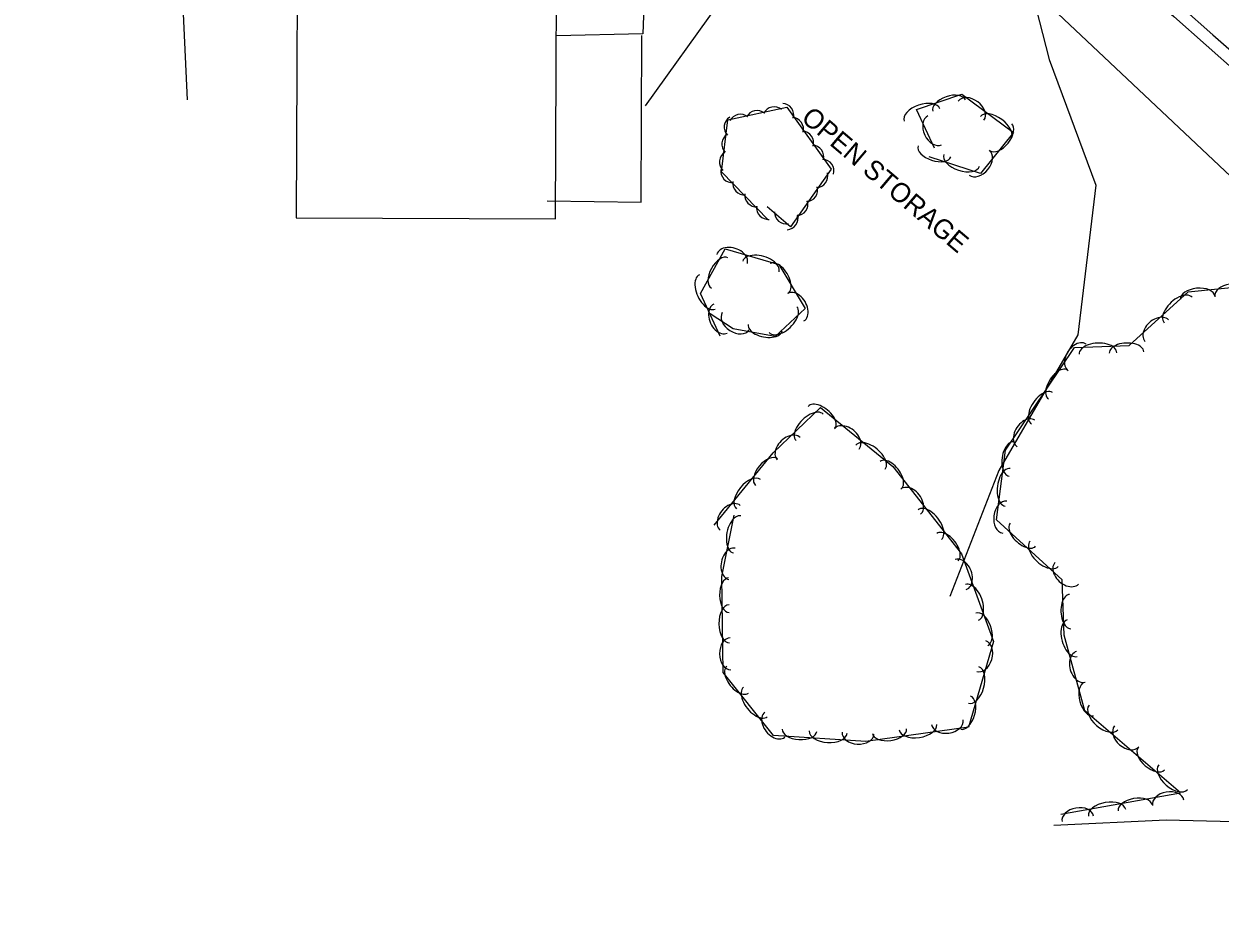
# Model space of a CAD drawing. Extents: x 1441650 to 1491889, y 345904 to 358319.
# Drawn here: x 1443577.9 to 1443948.5, y 355636.1 to 355914.6 of the extents above; entities that cross this region are included whole.
import ezdxf

# ---------------------------------------------------------------- set-up
doc = ezdxf.new("R2010")
doc.units = 0
for name, color, linetype in [('S_BUILDING', 7, 'Continuous'), ('S_DITCHLINE', 7, 'Continuous'), ('S_MISC_BOUNDARY', 7, 'Continuous'), ('S_MISC_BOUNDARY_ANNOT', 7, 'Continuous'), ('S_PARKING', 7, 'Continuous'), ('S_SANITARY_SEWER', 7, 'Continuous'), ('S_STREAM', 7, 'Continuous'), ('S_TREE', 7, 'Continuous')]:
    doc.layers.add(name, color=color, linetype=linetype)

msp = doc.modelspace()

# ---------------------------------------------------------------- linework, layer by layer
at = {"layer": 'S_BUILDING'}
msp.add_lwpolyline([(1443742.59, 355854.24), (1443743.03, 355970.65), (1443662.68, 355970.95), (1443662.24, 355854.54)], close=True, dxfattribs=at)
at = {"layer": 'S_DITCHLINE'}
for points in [[(1443825.3, 356012.13), (1443831.07, 356008.03), (1443841.45, 355998.86), (1443851.83, 355989.7), (1443862.2, 355980.53), (1443872.58, 355971.37), (1443882.96, 355962.2), (1443893.34, 355953.04), (1443903.72, 355943.87), (1443914.1, 355934.71), (1443924.1, 355925.83), (1443934.11, 355916.96), (1443944.12, 355908.09), (1443954.13, 355899.22), (1443964.13, 355890.35), (1443974.14, 355881.47), (1443984.15, 355872.6), (1443994.15, 355863.73), (1444010.59, 355846.19), (1444027.03, 355828.64), (1444031.97, 355825.21)], [(1443826.55, 356014.88), (1443833.1, 356010), (1443843.48, 356000.98), (1443853.85, 355991.95), (1443864.23, 355982.93), (1443874.61, 355973.9), (1443884.99, 355964.88), (1443895.37, 355955.85), (1443905.75, 355946.83), (1443916.13, 355937.8), (1443926.15, 355928.97), (1443936.17, 355920.13), (1443946.2, 355911.3), (1443956.22, 355902.47), (1443966.25, 355893.63), (1443976.27, 355884.8), (1443986.3, 355875.97), (1443996.32, 355867.13), (1444014.12, 355851.09), (1444031.92, 355835.05), (1444034.69, 355828.12)]]:
    msp.add_lwpolyline(points, dxfattribs=at)
at = {"layer": 'S_MISC_BOUNDARY'}
msp.add_lwpolyline([(1443814.42, 356006.55), (1443884.37, 355947.18), (1443895.49, 355903.62), (1443909.99, 355864.68), (1443904.42, 355818.32), (1443879.87, 355776.26), (1443864.76, 355737.23)], dxfattribs=at)
at = {"layer": 'S_PARKING'}
for points in [[(1443577.86, 355992.63), (1443584.31, 356019.75), (1443589.94, 356019.47), (1443610, 356007.43), (1443619.74, 355994.3), (1443625.87, 355966.71), (1443626.99, 355922.3), (1443628.47, 355891.14)], [(1443771.5, 355962.29), (1443769.63, 355911.61), (1443742.92, 355910.93)], [(1443770.4, 355889.23), (1443793.24, 355921.12), (1443795.44, 355927.74)], [(1443740.01, 355859.86), (1443769.13, 355859.45), (1443769.36, 355911.05)]]:
    msp.add_lwpolyline(points, dxfattribs=at)
at = {"layer": 'S_SANITARY_SEWER'}
msp.add_line((1443781.62, 356027.57), (1443955.36, 355864.1), dxfattribs=at)
at = {"layer": 'S_STREAM'}
msp.add_lwpolyline([(1444196.39, 355668.63), (1444188.03, 355666.28), (1444158.63, 355664.81), (1444095.51, 355667.56), (1443998.57, 355666.37), (1443931.81, 355668.01), (1443896.97, 355666.38)], dxfattribs=at)
at = {"layer": 'S_TREE'}
for points in [[(1443859.99, 355876.17), (1443854.42, 355888.09), (1443868.43, 355892.93), (1443884.44, 355880.99), (1443874.21, 355868.27), (1443858.3, 355873.51)], [(1443808.54, 355853.86), (1443793.99, 355868.86), (1443795.99, 355884.92), (1443814.25, 355888.83), (1443828.02, 355869.61), (1443815.37, 355851.79), (1443808.11, 355857.95)], [(1443793.61, 355817.89), (1443787.49, 355831.1), (1443795.08, 355844.97), (1443811.76, 355840.07), (1443819.95, 355826.52), (1443810.63, 355817.82), (1443797.63, 355820.22), (1443790.49, 355824.82)], [(1443899.09, 355669.88), (1443936.25, 355676.45), (1443906.6, 355701.87), (1443900.17, 355725.33), (1443899.58, 355742.48), (1443879.24, 355760.99), (1443882.01, 355782.58), (1443903.38, 355814.42), (1443920.31, 355815.05), (1443938.56, 355831.7), (1443964.05, 355834.24), (1443995.76, 355812.63), (1444006.91, 355800.05), (1444001.43, 355758.42), (1443990.92, 355730.31), (1443990.08, 355697.42), (1443990.74, 355668.34), (1443986, 355645.96), (1443975.13, 355637.05), (1443955.3, 355636.11)], [(1443791.72, 355759.33), (1443810.05, 355781.75), (1443824.64, 355795.83), (1443847.09, 355777.51), (1443868.33, 355750.44), (1443878.3, 355723.32), (1443870.53, 355696.84), (1443838.75, 355692.4), (1443810.14, 355694.2), (1443794.49, 355713.74), (1443794.08, 355743.48), (1443797.9, 355762.5)]]:
    msp.add_lwpolyline(points, dxfattribs=at)
for centre, major_axis, ratio, start_param, end_param in [((1443864.5, 355889.33), (-5.05, -1.75), 0.540699, 3.141593, 6.283185), ((1443810.34, 355885.3), (-3.56, -0.76), 0.999898, 3.825789, 5.598989), ((1443812.72, 355886.4), (-3.56, -0.79), 0.999935, 2.65755, 4.43075), ((1443856.12, 355886.43), (-5.55, -1.92), 0.55008, 3.141593, 6.283185), ((1443871.34, 355887.79), (-3.97, 2.96), 0.685311, 3.141593, 6.283185), ((1443798.46, 355882.69), (-3.42, -1.26), 0.999916, 4.918596, 6.691797), ((1443799.84, 355883.02), (-3.56, -0.76), 0.999898, 3.825789, 5.598989), ((1443805.02, 355884.17), (-3.56, -0.76), 0.999898, 3.825789, 5.598989), ((1443815.77, 355882.02), (-3.56, -0.79), 0.999935, 2.65755, 4.43075), ((1443860.05, 355881.67), (2.1, -4.49), 0.685573, 3.141593, 6.283185), ((1443878.92, 355882.46), (-4.7, 3.51), 0.55008, 3.141593, 6.283185), ((1443880.55, 355879.55), (3.35, 4.17), 0.540699, 3.141593, 6.283185), ((1443797.74, 355877.4), (-3.42, -1.26), 0.999916, 4.918596, 6.691797), ((1443818.9, 355877.77), (-3.56, -0.79), 0.999935, 2.65755, 4.43075), ((1443797.01, 355871.8), (-3.42, -1.26), 0.999916, 4.918596, 6.691797), ((1443822.02, 355873.48), (-3.56, -0.79), 0.999935, 2.65755, 4.43075), ((1443859.99, 355875.18), (5.08, -1.67), 0.540699, 3.141593, 6.283185), ((1443868.41, 355872.41), (5.57, -1.83), 0.55008, 3.141593, 6.283185), ((1443873.89, 355871.68), (3.11, 3.86), 0.685311, 3.141593, 6.283185), ((1443825.19, 355869.06), (-3.56, -0.79), 0.999935, 2.65755, 4.43075), ((1443797.38, 355869.14), (2.54, -2.62), 0.999979, 3.825789, 5.598989), ((1443823.28, 355867.52), (3.61, 0.51), 0.999862, 4.638119, 6.411319), ((1443801.09, 355865.36), (2.54, -2.62), 0.999979, 3.825789, 5.598989), ((1443820.13, 355863.22), (3.61, 0.51), 0.999862, 4.638119, 6.411319), ((1443804.82, 355861.62), (2.54, -2.62), 0.999979, 3.825789, 5.598989), ((1443817.13, 355858.87), (3.61, 0.51), 0.999862, 4.638119, 6.411319), ((1443808.48, 355857.74), (2.54, -2.62), 0.999979, 3.825789, 5.598989), ((1443814.06, 355856.35), (2.78, -2.36), 0.999971, 3.825789, 5.598989), ((1443814.09, 355854.52), (3.61, 0.51), 0.999862, 4.638119, 6.411319), ((1443797.25, 355841.85), (-4.75, 1.4), 0.685284, 3.141582, 6.283175), ((1443793.42, 355837.51), (-2.57, -4.69), 0.540608, 3.141664, 6.283256), ((1443806.21, 355839.49), (-5.63, 1.65), 0.550058, 3.141586, 6.283179), ((1443811.86, 355835.81), (-2.76, 4.57), 0.541065, 3.141744, 6.283337), ((1443789.58, 355831.63), (2.45, -5.31), 0.552282, 3.142118, 6.283711), ((1443951.77, 355830.62), (-4.93, -0.49), 0.685125, 3.141593, 6.283185), ((1443816.96, 355826.86), (-2.56, 4.24), 0.685774, 3.141849, 6.283442), ((1443935.48, 355826.02), (-4.32, -3.94), 0.551862, 3.142492, 6.284085), ((1443941.49, 355829.86), (-5.32, -0.53), 0.540553, 3.141593, 6.283185), ((1443793.69, 355823.37), (2.07, -4.48), 0.688055, 3.142457, 6.28405), ((1443813.08, 355823.01), (4.29, 4), 0.550259, 3.14209, 6.283683), ((1443798.4, 355822.55), (4.17, -2.68), 0.685306, 3.141593, 6.283185), ((1443928.84, 355819.61), (-3.65, -3.32), 0.687531, 3.143071, 6.284664), ((1443807.54, 355820.55), (5.26, -0.97), 0.540669, 3.141602, 6.283195), ((1443904.2, 355811.36), (-2.76, -4.11), 0.685285, 3.141588, 6.283181), ((1443910.63, 355812.57), (-5.86, -0.22), 0.549995, 3.141892, 6.283485), ((1443919.49, 355812.9), (-5.34, -0.2), 0.540616, 3.141883, 6.283476), ((1443898.24, 355802.95), (-2.98, -4.44), 0.540679, 3.14159, 6.283183), ((1443893.29, 355795.59), (-3.27, -4.87), 0.550059, 3.14159, 6.283183), ((1443825, 355792.8), (-4.14, 3.38), 0.540799, 3.14136, 6.282953), ((1443821.31, 355789.67), (-4.22, -4.08), 0.549906, 3.141022, 6.282615), ((1443888.35, 355787.76), (-2.76, -4.11), 0.685285, 3.141588, 6.283181), ((1443832.81, 355786.09), (-3.84, 3.13), 0.685437, 3.1412, 6.282793), ((1443814.83, 355783.05), (-3.56, -3.44), 0.685094, 3.140658, 6.282251), ((1443840.15, 355780.44), (-4.55, 3.71), 0.550181, 3.141353, 6.282946), ((1443883.8, 355779.86), (-0.68, -5.3), 0.540698, 3.141596, 6.283189), ((1443807.93, 355775.81), (-3.37, -4.13), 0.541816, 3.13983, 6.281422), ((1443846.43, 355774.91), (-3.3, 4.2), 0.541129, 3.141415, 6.283008), ((1443802.33, 355768.96), (-3.7, -4.53), 0.551216, 3.139773, 6.281365), ((1443882.67, 355771.07), (-0.75, -5.82), 0.550079, 3.141596, 6.283189), ((1443852.58, 355766.65), (-3.06, 3.89), 0.685855, 3.141292, 6.282885), ((1443881.75, 355761.85), (-0.63, -4.92), 0.685309, 3.141599, 6.283191), ((1443796.69, 355761.65), (-3.12, -3.83), 0.686725, 3.138605, 6.280198), ((1443858.5, 355759.54), (-3.62, 4.61), 0.550517, 3.141409, 6.283002), ((1443798.86, 355756.51), (-1.16, -5.75), 0.550179, 3.1421, 6.283693), ((1443887.39, 355756.43), (3.94, -3.59), 0.541996, 3.142795, 6.284388), ((1443863.97, 355752.57), (-3.3, 4.2), 0.541129, 3.141415, 6.283008), ((1443797.29, 355747.38), (-0.98, -4.86), 0.685434, 3.142424, 6.284017), ((1443893.94, 355750.48), (4.33, -3.94), 0.551399, 3.142834, 6.284427), ((1443868.14, 355744.06), (-1.71, 4.65), 0.685731, 3.141821, 6.283414), ((1443900.94, 355744.46), (3.65, -3.33), 0.686954, 3.143631, 6.285224), ((1443796.28, 355737.67), (0.07, -5.35), 0.54063, 3.141593, 6.283185), ((1443871.58, 355735.46), (-2.02, 5.51), 0.550417, 3.141732, 6.283325), ((1443902.04, 355732.62), (0.18, -5.32), 0.542994, 3.142056, 6.283649), ((1443796.4, 355728.8), (0.08, -5.87), 0.550009, 3.141593, 6.283185), ((1443874.63, 355727.14), (-1.84, 5.02), 0.541031, 3.141728, 6.28332), ((1443902.64, 355724.34), (1.55, -5.66), 0.550086, 3.141711, 6.283304), ((1443796.79, 355719.55), (0.07, -4.95), 0.685223, 3.141593, 6.283185), ((1443874.48, 355718.76), (1.4, 4.75), 0.685145, 3.141919, 6.283511), ((1443905.34, 355715.48), (1.31, -4.78), 0.685318, 3.141787, 6.28338), ((1443798.98, 355711.53), (3.34, -4.17), 0.540689, 3.141591, 6.283184), ((1443872.12, 355709.81), (1.65, 5.63), 0.549947, 3.141792, 6.283384), ((1443804.52, 355704.61), (3.67, -4.58), 0.550069, 3.141591, 6.283184), ((1443907.82, 355705.48), (1.41, -5.16), 0.540705, 3.141708, 6.2833), ((1443869.63, 355701.3), (1.51, 5.13), 0.540569, 3.141786, 6.283378), ((1443810.51, 355697.55), (3.1, -3.87), 0.685298, 3.14159, 6.283183), ((1443912.32, 355699.76), (4.45, -3.82), 0.549948, 3.141593, 6.283185), ((1443846.06, 355695.56), (5.29, 0.74), 0.540417, 3.141593, 6.283185), ((1443854.85, 355696.79), (5.81, 0.81), 0.549793, 3.141593, 6.283185), ((1443863.98, 355698.33), (4.91, 0.69), 0.684953, 3.141593, 6.283185), ((1443919.52, 355693.93), (3.76, -3.23), 0.685146, 3.141593, 6.283185), ((1443818.18, 355695.82), (5.34, -0.34), 0.540469, 3.141593, 6.283185), ((1443827.03, 355695.26), (5.86, -0.37), 0.549845, 3.141593, 6.283185), ((1443836.29, 355694.94), (4.95, -0.31), 0.685018, 3.141593, 6.283185), ((1443927.17, 355687.03), (4.06, -3.48), 0.54057, 3.141593, 6.283185), ((1443933.9, 355681.26), (4.45, -3.82), 0.549948, 3.141593, 6.283185), ((1443922.19, 355671.81), (-5.26, -0.93), 0.540561, 3.141593, 6.283185), ((1443932.38, 355673.35), (-4.88, -0.86), 0.685135, 3.141593, 6.283185), ((1443904.39, 355668.4), (-4.88, -0.86), 0.685135, 3.141593, 6.283185), ((1443913.46, 355670.27), (-5.78, -1.02), 0.549939, 3.141593, 6.283185)]:
    msp.add_ellipse(centre, major_axis=major_axis, ratio=ratio, start_param=start_param, end_param=end_param, dxfattribs=at)

# ---------------------------------------------------------------- texts
at = {"layer": 'S_MISC_BOUNDARY_ANNOT'}
msp.add_text('OPEN STORAGE', height=6.0004, rotation=319.6773, dxfattribs=at).set_placement((1443818.33, 355884.91))

doc.saveas('drawing.dxf')
